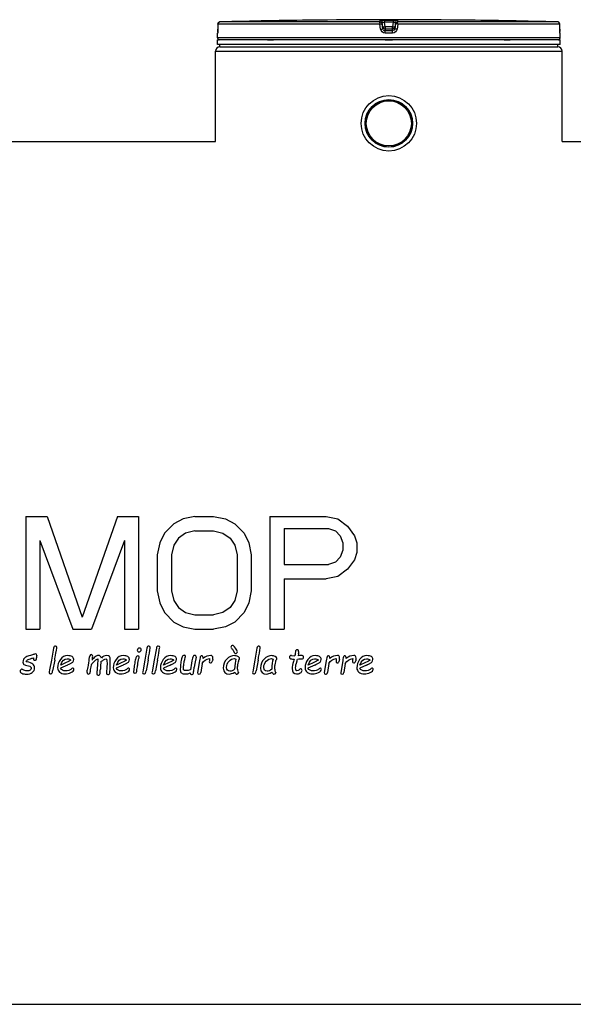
# Model space of a CAD drawing. Header units: millimetres. Extents: x 0 to 297, y 0 to 210.
# Tile 314 of 446: x 147 to 158, y 146 to 165. Entities that reach past the tile are written whole.
import ezdxf

# ---------------------------------------------------------------- set-up
doc = ezdxf.new("R2010")
doc.units = ezdxf.units.MM
doc.header["$LTSCALE"] = 16.335
doc.layers.get('0').update_dxf_attribs({"linetype": 'CONTINUOUS'})
for name, color, linetype in [('01_GLOBAL', 7, 'CONTINUOUS'), ('08_SURFACES', 7, 'CONTINUOUS'), ('AXES_REF', 7, 'CONTINUOUS')]:
    doc.layers.add(name, color=color, linetype=linetype)

msp = doc.modelspace()

# ---------------------------------------------------------------- linework, layer by layer
at = {"color": 7, "linetype": 'Continuous'}
for p, q in [((151.133, 165.365), (151.133, 165.264)), ((153.151, 165.446), (153.062, 165.445)), ((153.152, 165.446), (153.151, 165.446)), ((156.036, 165.445), (155.946, 165.446)), ((155.946, 165.446), (155.946, 165.446)), ((157.965, 165.254), (157.964, 165.365)), ((151.129, 165.094), (151.129, 165.185)), ((151.132, 165.215), (151.131, 165.21)), ((151.131, 165.21), (151.131, 165.206)), ((151.131, 165.206), (151.131, 165.202)), ((151.133, 165.248), (151.132, 165.24)), ((151.132, 165.24), (151.132, 165.233)), ((151.132, 165.233), (151.132, 165.227)), ((151.132, 165.227), (151.132, 165.221)), ((151.132, 165.221), (151.132, 165.215)), ((151.133, 165.264), (151.133, 165.255)), ((151.133, 165.255), (151.133, 165.248)), ((157.965, 165.245), (157.965, 165.256)), ((157.965, 165.237), (157.965, 165.247)), ((157.965, 165.229), (157.965, 165.238)), ((157.966, 165.222), (157.965, 165.231)), ((157.966, 165.216), (157.966, 165.223)), ((157.966, 165.212), (157.966, 165.218)), ((157.966, 165.207), (157.966, 165.213)), ((157.966, 165.203), (157.966, 165.208)), ((157.967, 165.198), (157.966, 165.206)), ((157.967, 165.199), (157.967, 165.202)), ((157.967, 165.196), (157.967, 165.199)), ((157.969, 165.094), (157.969, 165.185)), ((151.129, 164.959), (151.129, 165.049)), ((157.969, 165.049), (151.129, 165.049)), ((157.969, 164.959), (151.129, 164.959)), ((151.147, 165.049), (151.147, 165.05)), ((151.174, 164.914), (151.174, 164.959)), ((157.924, 164.914), (157.924, 164.959)), ((157.951, 165.049), (157.951, 165.05)), ((157.969, 164.959), (157.969, 165.049)), ((151.174, 164.914), (157.924, 164.914)), ((146.044, 163.024), (151.084, 163.024)), ((158.014, 163.024), (161.731, 163.024)), ((129.646, 145.798), (168.796, 145.798))]:
    msp.add_line(p, q, dxfattribs=at)
at = {"color": 9, "linetype": 'Continuous'}
for p, q in [((151.133, 165.365), (151.133, 165.365)), ((154.372, 165.365), (151.133, 165.365)), ((151.133, 165.365), (151.133, 165.264)), ((154.374, 165.41), (151.177, 165.41)), ((154.385, 165.264), (154.372, 165.365)), ((154.374, 165.41), (154.374, 165.445)), ((154.419, 165.37), (154.419, 165.406)), ((154.431, 165.304), (154.419, 165.406)), ((154.431, 165.269), (154.419, 165.37)), ((154.465, 165.446), (154.465, 165.401)), ((154.465, 165.446), (154.549, 165.446)), ((154.476, 165.311), (154.465, 165.401)), ((154.633, 165.401), (154.465, 165.401)), ((154.476, 165.311), (154.476, 165.23)), ((154.622, 165.311), (154.476, 165.311)), ((154.549, 165.446), (154.633, 165.446)), ((154.633, 165.401), (154.622, 165.311)), ((154.622, 165.23), (154.622, 165.311)), ((154.633, 165.446), (154.633, 165.401)), ((154.679, 165.406), (154.666, 165.304)), ((154.679, 165.37), (154.666, 165.269)), ((154.679, 165.406), (154.679, 165.37)), ((154.726, 165.365), (154.713, 165.264)), ((154.724, 165.445), (154.724, 165.41)), ((157.92, 165.41), (154.724, 165.41)), ((157.964, 165.365), (154.726, 165.365)), ((157.964, 165.365), (157.964, 165.365)), ((157.965, 165.264), (157.964, 165.365)), ((151.13, 165.185), (151.129, 165.185)), ((151.133, 165.264), (151.133, 165.264)), ((154.431, 165.304), (154.431, 165.269)), ((154.431, 165.304), (154.432, 165.302)), ((154.549, 165.185), (154.475, 165.185)), ((154.622, 165.265), (154.476, 165.265)), ((154.476, 165.265), (154.476, 165.265)), ((154.549, 165.23), (154.476, 165.23)), ((154.622, 165.23), (154.549, 165.23)), ((154.623, 165.185), (154.549, 165.185)), ((154.622, 165.265), (154.622, 165.265)), ((154.666, 165.304), (154.666, 165.302)), ((154.666, 165.269), (154.666, 165.304)), ((157.965, 165.264), (157.965, 165.264)), ((157.969, 165.185), (157.968, 165.185)), ((157.969, 165.094), (151.129, 165.094)), ((151.147, 165.05), (151.161, 165.05)), ((152.122, 165.05), (152.245, 165.05)), ((154.477, 165.05), (154.621, 165.05)), ((156.853, 165.05), (156.975, 165.05)), ((157.936, 165.05), (157.951, 165.05))]:
    msp.add_line(p, q, dxfattribs=at)
at = {"color": 7, "linetype": 'Continuous'}
for points in [[(151.131, 165.202), (151.131, 165.199), (151.131, 165.197), (151.131, 165.196), (151.131, 165.195), (151.131, 165.194), (151.13, 165.193), (151.13, 165.193), (151.13, 165.193)], [(157.967, 165.193), (157.967, 165.193), (157.967, 165.192), (157.967, 165.192), (157.967, 165.192), (157.967, 165.193), (157.967, 165.193), (157.967, 165.194), (157.967, 165.194), (157.967, 165.195), (157.967, 165.196)]]:
    msp.add_lwpolyline(points, dxfattribs=at)
for radius in [0.553, 0.475]:
    msp.add_circle((154.549, 163.384), radius, dxfattribs=at)
for centre, radius, start, end in [((151.178, 165.365), 0.045, 91.4864, 179.6289), ((154.549, 35.469), 129.984, 90.65549, 91.48637), ((154.549, 35.471), 129.982, 89.3842, 90.6158), ((154.549, 35.471), 129.982, 88.51363, 89.34452), ((157.919, 165.365), 0.045, 0.4714, 88.5097), ((151.174, 165.185), 0.045, 162.8745, 180), ((157.924, 165.185), 0.045, 0, 17.1257), ((151.174, 165.094), 0.045, 180, 235.7356), ((151.159, 165.05), 0.0117, 148.6217, 180), ((157.924, 165.094), 0.045, 304.2644, 360), ((157.939, 165.05), 0.0117, 0, 31.3783)]:
    msp.add_arc(centre, radius, start, end, dxfattribs=at)
at = {"color": 9, "linetype": 'Continuous'}
for centre, radius, start, end in [((151.179, 165.363), 0.0469, 112.0165, 113.769), ((151.179, 165.363), 0.0467, 106.6749, 112.0212), ((151.179, 165.364), 0.0459, 102.7775, 106.6743), ((151.179, 165.365), 0.0448, 99.3134, 102.7775), ((151.178, 165.367), 0.0428, 91.5404, 99.3514), ((154.934, 161.648), 3.691, 97.1207, 97.4697), ((154.164, 161.648), 3.691, 82.5303, 82.8793), ((157.919, 165.367), 0.0428, 80.773, 88.4616), ((157.919, 165.365), 0.0445, 79.0843, 80.8147), ((157.919, 165.364), 0.0456, 73.5209, 79.0707), ((157.919, 165.363), 0.0464, 71.9797, 73.5335), ((157.918, 165.363), 0.0468, 65.3471, 71.9745), ((157.919, 165.363), 0.0465, 58.802, 65.3574), ((149.596, 165.271), 1.536, 357.851, 359.7284), ((159.525, 165.271), 1.56, 180.2831, 182.0542)]:
    msp.add_arc(centre, radius, start, end, dxfattribs=at)
for points in [[(151.133, 165.365), (151.133, 165.381), (151.145, 165.399), (151.16, 165.406)], [(157.964, 165.365), (157.964, 165.379), (157.955, 165.395), (157.943, 165.403)], [(154.475, 165.185), (154.435, 165.185), (154.39, 165.224), (154.385, 165.264)], [(154.713, 165.264), (154.708, 165.224), (154.663, 165.185), (154.623, 165.185)]]:
    msp.add_open_spline(points, degree=3, dxfattribs=at)
for points, knots in [([(154.372, 165.365), (154.372, 165.375), (154.375, 165.387), (154.37, 165.408), (154.374, 165.41)], [0, 0, 0, 0, 0.696676, 1, 1, 1, 1]), ([(154.372, 165.365), (154.383, 165.367), (154.393, 165.373), (154.419, 165.366), (154.419, 165.37)], [0, 0, 0, 0, 0.702669, 1, 1, 1, 1]), ([(154.374, 165.445), (154.374, 165.447), (154.388, 165.443), (154.411, 165.45), (154.443, 165.446), (154.465, 165.446)], [0, 0, 0, 0, 0.077113, 0.294292, 1, 1, 1, 1]), ([(154.374, 165.445), (154.385, 165.445), (154.406, 165.442), (154.416, 165.417), (154.412, 165.409)], [0, 0, 0, 0, 0.534873, 1, 1, 1, 1]), ([(154.374, 165.41), (154.385, 165.41), (154.406, 165.407), (154.416, 165.382), (154.412, 165.374)], [0, 0, 0, 0, 0.53493, 1, 1, 1, 1]), ([(154.419, 165.406), (154.419, 165.41), (154.444, 165.398), (154.454, 165.402), (154.465, 165.401)], [0, 0, 0, 0, 0.298562, 1, 1, 1, 1]), ([(154.454, 165.308), (154.448, 165.307), (154.443, 165.304), (154.431, 165.306), (154.431, 165.304)], [0, 0, 0, 0, 0.731988, 1, 1, 1, 1]), ([(154.633, 165.446), (154.654, 165.446), (154.686, 165.45), (154.709, 165.443), (154.724, 165.447), (154.724, 165.445)], [0, 0, 0, 0, 0.706963, 0.92344, 1, 1, 1, 1]), ([(154.633, 165.401), (154.638, 165.401), (154.648, 165.402), (154.656, 165.403), (154.672, 165.405), (154.663, 165.404), (154.661, 165.404)], [0, 0, 0, 0, 0.343864, 0.675083, 0.837575, 1, 1, 1, 1]), ([(154.666, 165.304), (154.666, 165.306), (154.654, 165.304), (154.649, 165.307), (154.644, 165.308)], [0, 0, 0, 0, 0.268012, 1, 1, 1, 1]), ([(154.679, 165.37), (154.68, 165.381), (154.686, 165.402), (154.711, 165.408), (154.719, 165.403)], [0, 0, 0, 0, 0.534792, 1, 1, 1, 1]), ([(154.726, 165.365), (154.715, 165.367), (154.705, 165.373), (154.679, 165.366), (154.679, 165.37)], [0, 0, 0, 0, 0.702669, 1, 1, 1, 1]), ([(154.724, 165.445), (154.713, 165.445), (154.691, 165.442), (154.682, 165.417), (154.686, 165.409)], [0, 0, 0, 0, 0.534874, 1, 1, 1, 1]), ([(154.726, 165.365), (154.726, 165.375), (154.722, 165.387), (154.728, 165.408), (154.724, 165.41)], [0, 0, 0, 0, 0.696676, 1, 1, 1, 1]), ([(151.132, 165.213), (151.131, 165.206), (151.128, 165.2), (151.132, 165.185), (151.13, 165.185)], [0, 0, 0, 0, 0.738699, 1, 1, 1, 1]), ([(151.13, 165.185), (151.13, 165.186), (151.13, 165.189), (151.13, 165.192), (151.13, 165.193)], [0, 0, 0, 0, 0.497733, 1, 1, 1, 1]), ([(154.385, 165.264), (154.396, 165.265), (154.409, 165.262), (154.429, 165.273), (154.431, 165.269)], [0, 0, 0, 0, 0.703022, 1, 1, 1, 1]), ([(154.476, 165.23), (154.467, 165.23), (154.446, 165.228), (154.442, 165.252), (154.447, 165.259)], [0, 0, 0, 0, 0.532206, 1, 1, 1, 1]), ([(154.475, 165.185), (154.475, 165.195), (154.478, 165.209), (154.473, 165.226), (154.476, 165.23)], [0, 0, 0, 0, 0.697837, 1, 1, 1, 1]), ([(154.623, 165.185), (154.623, 165.195), (154.62, 165.209), (154.624, 165.226), (154.622, 165.23)], [0, 0, 0, 0, 0.697838, 1, 1, 1, 1]), ([(154.666, 165.269), (154.665, 165.261), (154.665, 165.239), (154.641, 165.24), (154.635, 165.245)], [0, 0, 0, 0, 0.529841, 1, 1, 1, 1]), ([(154.713, 165.264), (154.702, 165.265), (154.689, 165.262), (154.669, 165.273), (154.666, 165.269)], [0, 0, 0, 0, 0.703022, 1, 1, 1, 1]), ([(157.968, 165.185), (157.965, 165.185), (157.97, 165.201), (157.966, 165.208), (157.966, 165.215)], [0, 0, 0, 0, 0.262414, 1, 1, 1, 1]), ([(157.968, 165.185), (157.968, 165.186), (157.968, 165.189), (157.967, 165.192), (157.967, 165.193)], [0, 0, 0, 0, 0.497732, 1, 1, 1, 1])]:
    msp.add_open_spline(points, degree=3, knots=knots, dxfattribs=at)
at = {"color": 7, "linetype": 'Continuous'}
for points in [[(154.432, 165.302), (154.435, 165.285), (154.457, 165.263), (154.471, 165.272)], [(154.666, 165.302), (154.663, 165.285), (154.64, 165.263), (154.626, 165.272)]]:
    msp.add_open_spline(points, degree=3, dxfattribs=at)
at = {"layer": '01_GLOBAL', "color": 7, "linetype": 'Continuous'}
for p, q in [((151.084, 163.024), (151.084, 164.824)), ((151.174, 164.914), (157.924, 164.914)), ((158.014, 163.024), (158.014, 164.824))]:
    msp.add_line(p, q, dxfattribs=at)
at = {"layer": '01_GLOBAL', "color": 9, "linetype": 'Continuous'}
msp.add_line((151.084, 164.824), (158.014, 164.824), dxfattribs=at)
at = {"layer": '01_GLOBAL', "color": 7, "linetype": 'Continuous'}
for centre, start, end in [((151.174, 164.824), 90, 180), ((157.924, 164.824), 0, 90)]:
    msp.add_arc(centre, 0.09, start, end, dxfattribs=at)
at = {"layer": '08_SURFACES', "color": 7, "linetype": 'Continuous'}
for p, q in [((147.299, 155.536), (147.299, 153.286)), ((147.299, 155.536), (147.721, 155.536)), ((147.721, 155.536), (148.424, 153.525)), ((149.127, 155.536), (148.424, 153.525)), ((149.127, 155.536), (149.549, 155.536)), ((149.549, 155.536), (149.549, 153.286)), ((150.44, 155.488), (150.252, 155.392)), ((150.674, 155.536), (150.44, 155.488)), ((150.674, 155.536), (151.049, 155.536)), ((151.049, 155.536), (151.283, 155.488)), ((151.283, 155.488), (151.471, 155.392)), ((152.174, 155.536), (153.299, 155.536)), ((152.174, 155.536), (152.174, 153.286)), ((153.299, 155.536), (153.533, 155.488)), ((153.533, 155.488), (153.721, 155.344)), ((150.252, 155.392), (150.065, 155.2)), ((151.471, 155.392), (151.658, 155.2)), ((152.455, 155.296), (153.346, 155.296)), ((152.455, 155.296), (152.455, 154.578)), ((153.346, 155.296), (153.486, 155.248)), ((153.721, 155.344), (153.861, 155.153)), ((150.065, 155.2), (149.971, 155.009)), ((150.346, 155.105), (150.252, 154.961)), ((150.486, 155.2), (150.346, 155.105)), ((150.674, 155.248), (150.486, 155.2)), ((150.674, 155.248), (151.049, 155.248)), ((151.049, 155.248), (151.236, 155.2)), ((151.236, 155.2), (151.377, 155.105)), ((151.377, 155.105), (151.471, 154.961)), ((151.658, 155.2), (151.752, 155.009)), ((153.486, 155.248), (153.58, 155.153)), ((153.58, 155.153), (153.627, 155.009)), ((153.861, 155.153), (153.908, 155.009)), ((147.58, 155.057), (148.236, 153.286)), ((147.58, 155.057), (147.58, 153.286)), ((149.268, 155.057), (148.611, 153.286)), ((149.268, 155.057), (149.268, 153.286)), ((149.971, 155.009), (149.924, 154.77)), ((150.252, 154.961), (150.205, 154.77)), ((151.471, 154.961), (151.518, 154.77)), ((151.752, 155.009), (151.799, 154.77)), ((153.627, 155.009), (153.627, 154.865)), ((153.908, 155.009), (153.908, 154.818)), ((149.924, 154.77), (149.924, 154.052)), ((150.205, 154.77), (150.205, 154.052)), ((151.518, 154.77), (151.518, 154.052)), ((151.799, 154.77), (151.799, 154.052)), ((153.58, 154.722), (153.486, 154.626)), ((153.627, 154.865), (153.58, 154.722)), ((153.908, 154.818), (153.861, 154.674)), ((152.455, 154.578), (153.346, 154.578)), ((153.486, 154.626), (153.346, 154.578)), ((153.861, 154.674), (153.721, 154.482)), ((153.533, 154.339), (153.299, 154.291)), ((153.721, 154.482), (153.533, 154.339)), ((152.455, 154.291), (153.299, 154.291)), ((152.455, 154.291), (152.455, 153.286)), ((149.924, 154.052), (149.971, 153.812)), ((150.205, 154.052), (150.252, 153.86)), ((151.518, 154.052), (151.471, 153.86)), ((151.799, 154.052), (151.752, 153.812)), ((149.971, 153.812), (150.065, 153.621)), ((150.252, 153.86), (150.346, 153.716)), ((150.346, 153.716), (150.486, 153.621)), ((151.377, 153.716), (151.236, 153.621)), ((151.471, 153.86), (151.377, 153.716)), ((151.752, 153.812), (151.658, 153.621)), ((150.065, 153.621), (150.252, 153.429)), ((150.486, 153.621), (150.674, 153.573)), ((150.674, 153.573), (151.049, 153.573)), ((151.236, 153.621), (151.049, 153.573)), ((151.658, 153.621), (151.471, 153.429)), ((150.252, 153.429), (150.44, 153.333)), ((150.44, 153.333), (150.674, 153.286)), ((151.283, 153.333), (151.049, 153.286)), ((151.471, 153.429), (151.283, 153.333)), ((147.299, 153.286), (147.58, 153.286)), ((148.236, 153.286), (148.611, 153.286)), ((149.268, 153.286), (149.549, 153.286)), ((150.674, 153.286), (151.049, 153.286)), ((152.174, 153.286), (152.455, 153.286)), ((147.514, 152.764), (147.513, 152.739)), ((147.513, 152.739), (147.513, 152.716)), ((147.849, 152.91), (147.808, 152.671)), ((149.717, 152.91), (149.676, 152.671)), ((149.905, 152.91), (149.864, 152.671)), ((150.7, 152.73), (150.674, 152.604)), ((151.439, 152.864), (151.465, 152.815)), ((151.915, 152.91), (151.873, 152.671)), ((152.603, 152.762), (152.672, 152.756)), ((152.683, 152.843), (152.678, 152.802)), ((152.745, 152.797), (152.738, 152.756)), ((147.317, 152.562), (147.35, 152.555)), ((147.808, 152.671), (147.771, 152.478)), ((147.874, 152.671), (147.833, 152.452)), ((148.127, 152.57), (147.99, 152.509)), ((148.104, 152.62), (147.994, 152.57)), ((148.633, 152.616), (148.614, 152.595)), ((148.624, 152.704), (148.62, 152.668)), ((148.626, 152.712), (148.624, 152.704)), ((148.68, 152.66), (148.633, 152.616)), ((148.791, 152.577), (148.786, 152.488)), ((148.92, 152.617), (148.915, 152.513)), ((149.24, 152.57), (149.103, 152.509)), ((149.217, 152.62), (149.107, 152.57)), ((149.459, 152.535), (149.446, 152.433)), ((149.676, 152.671), (149.639, 152.478)), ((149.742, 152.671), (149.701, 152.452)), ((149.864, 152.671), (149.827, 152.478)), ((149.93, 152.671), (149.889, 152.452)), ((150.183, 152.57), (150.046, 152.509)), ((150.16, 152.62), (150.05, 152.57)), ((150.608, 152.607), (150.589, 152.474)), ((150.674, 152.604), (150.662, 152.531)), ((150.766, 152.654), (150.729, 152.42)), ((150.819, 152.603), (150.791, 152.42)), ((150.964, 152.655), (150.963, 152.637)), ((150.969, 152.698), (150.965, 152.67)), ((151.03, 152.679), (151.027, 152.655)), ((151.873, 152.671), (151.837, 152.478)), ((151.939, 152.671), (151.898, 152.452)), ((152.776, 152.695), (152.809, 152.693)), ((153.071, 152.57), (152.934, 152.509)), ((153.048, 152.62), (152.938, 152.57)), ((153.297, 152.654), (153.26, 152.42)), ((153.351, 152.603), (153.323, 152.42)), ((153.496, 152.655), (153.494, 152.637)), ((153.5, 152.698), (153.497, 152.67)), ((153.562, 152.679), (153.558, 152.655)), ((153.627, 152.654), (153.59, 152.42)), ((153.68, 152.603), (153.652, 152.42)), ((153.825, 152.655), (153.824, 152.637)), ((153.83, 152.698), (153.826, 152.67)), ((153.891, 152.679), (153.888, 152.655)), ((154.105, 152.57), (153.968, 152.509)), ((154.082, 152.62), (153.973, 152.57)), ((151.545, 152.422), (151.547, 152.417)), ((152.289, 152.422), (152.29, 152.417))]:
    msp.add_line(p, q, dxfattribs=at)
for centre, radius, start, end in [((149.416, 152.535), 0.626, 170.3866, 176.1227), ((149.949, 152.411), 1.039, 174.3651, 180.0764)]:
    msp.add_arc(centre, radius, start, end, dxfattribs=at)
for points in [[(147.863, 152.94), (147.856, 152.936), (147.852, 152.925), (147.849, 152.91)], [(147.887, 152.947), (147.878, 152.947), (147.87, 152.945), (147.863, 152.94)], [(147.916, 152.922), (147.916, 152.939), (147.906, 152.947), (147.887, 152.947)], [(149.731, 152.94), (149.724, 152.936), (149.72, 152.925), (149.717, 152.91)], [(149.755, 152.947), (149.746, 152.947), (149.738, 152.945), (149.731, 152.94)], [(149.784, 152.922), (149.784, 152.939), (149.775, 152.947), (149.755, 152.947)], [(149.919, 152.94), (149.912, 152.936), (149.908, 152.925), (149.905, 152.91)], [(149.943, 152.947), (149.934, 152.947), (149.926, 152.945), (149.919, 152.94)], [(149.972, 152.922), (149.972, 152.939), (149.962, 152.947), (149.943, 152.947)], [(151.406, 152.952), (151.399, 152.945), (151.395, 152.937), (151.395, 152.927)], [(151.395, 152.927), (151.395, 152.919), (151.398, 152.913), (151.404, 152.907)], [(151.43, 152.962), (151.422, 152.962), (151.414, 152.959), (151.406, 152.952)], [(151.486, 152.91), (151.462, 152.945), (151.443, 152.962), (151.43, 152.962)], [(151.929, 152.94), (151.922, 152.936), (151.917, 152.925), (151.915, 152.91)], [(151.953, 152.947), (151.944, 152.947), (151.936, 152.945), (151.929, 152.94)], [(151.981, 152.922), (151.981, 152.939), (151.972, 152.947), (151.953, 152.947)], [(147.299, 152.73), (147.279, 152.718), (147.265, 152.704), (147.254, 152.685)], [(147.389, 152.763), (147.348, 152.752), (147.318, 152.741), (147.299, 152.73)], [(147.456, 152.784), (147.443, 152.779), (147.421, 152.772), (147.389, 152.763)], [(147.486, 152.791), (147.475, 152.791), (147.464, 152.788), (147.456, 152.784)], [(147.514, 152.764), (147.514, 152.782), (147.505, 152.791), (147.486, 152.791)], [(147.874, 152.671), (147.876, 152.689), (147.879, 152.708), (147.883, 152.728)], [(147.883, 152.728), (147.905, 152.848), (147.916, 152.913), (147.916, 152.922)], [(148.132, 152.758), (148.073, 152.758), (148.024, 152.731), (147.987, 152.679)], [(148.222, 152.738), (148.201, 152.751), (148.171, 152.758), (148.132, 152.758)], [(148.253, 152.682), (148.253, 152.706), (148.243, 152.724), (148.222, 152.738)], [(148.574, 152.756), (148.565, 152.741), (148.558, 152.705), (148.553, 152.65)], [(148.604, 152.78), (148.592, 152.78), (148.582, 152.772), (148.574, 152.756)], [(148.625, 152.77), (148.619, 152.776), (148.613, 152.78), (148.604, 152.78)], [(148.681, 152.733), (148.655, 152.713), (148.634, 152.692), (148.62, 152.668)], [(148.634, 152.748), (148.634, 152.756), (148.631, 152.763), (148.625, 152.77)], [(148.626, 152.712), (148.632, 152.732), (148.634, 152.743), (148.634, 152.748)], [(148.743, 152.762), (148.727, 152.762), (148.707, 152.752), (148.681, 152.733)], [(148.807, 152.71), (148.799, 152.744), (148.778, 152.762), (148.743, 152.762)], [(148.916, 152.759), (148.873, 152.759), (148.836, 152.742), (148.807, 152.71)], [(148.984, 152.681), (148.984, 152.732), (148.962, 152.759), (148.916, 152.759)], [(149.245, 152.758), (149.185, 152.758), (149.137, 152.731), (149.1, 152.679)], [(149.335, 152.738), (149.314, 152.751), (149.284, 152.758), (149.245, 152.758)], [(149.366, 152.682), (149.366, 152.706), (149.356, 152.724), (149.335, 152.738)], [(149.533, 152.751), (149.511, 152.751), (149.498, 152.739), (149.494, 152.717)], [(149.537, 152.895), (149.527, 152.886), (149.523, 152.876), (149.523, 152.864)], [(149.523, 152.864), (149.523, 152.855), (149.526, 152.847), (149.532, 152.841)], [(149.532, 152.841), (149.538, 152.835), (149.546, 152.832), (149.556, 152.832)], [(149.561, 152.725), (149.561, 152.742), (149.552, 152.751), (149.533, 152.751)], [(149.568, 152.909), (149.556, 152.909), (149.546, 152.904), (149.537, 152.895)], [(149.556, 152.832), (149.568, 152.832), (149.579, 152.836), (149.588, 152.845)], [(149.593, 152.899), (149.587, 152.906), (149.578, 152.909), (149.568, 152.909)], [(149.588, 152.845), (149.597, 152.855), (149.602, 152.865), (149.602, 152.877)], [(149.602, 152.877), (149.602, 152.886), (149.599, 152.893), (149.593, 152.899)], [(149.742, 152.671), (149.744, 152.689), (149.747, 152.708), (149.751, 152.728)], [(149.751, 152.728), (149.773, 152.848), (149.784, 152.913), (149.784, 152.922)], [(149.93, 152.671), (149.932, 152.689), (149.935, 152.708), (149.939, 152.728)], [(149.939, 152.728), (149.961, 152.848), (149.972, 152.913), (149.972, 152.922)], [(150.188, 152.758), (150.129, 152.758), (150.08, 152.731), (150.043, 152.679)], [(150.278, 152.738), (150.257, 152.751), (150.227, 152.758), (150.188, 152.758)], [(150.309, 152.682), (150.309, 152.706), (150.299, 152.724), (150.278, 152.738)], [(150.433, 152.756), (150.426, 152.75), (150.417, 152.728), (150.408, 152.692)], [(150.458, 152.765), (150.448, 152.765), (150.439, 152.762), (150.433, 152.756)], [(150.479, 152.758), (150.474, 152.763), (150.466, 152.765), (150.458, 152.765)], [(150.473, 152.683), (150.482, 152.713), (150.487, 152.732), (150.487, 152.739)], [(150.487, 152.739), (150.487, 152.746), (150.484, 152.753), (150.479, 152.758)], [(150.644, 152.752), (150.637, 152.745), (150.629, 152.722), (150.622, 152.683)], [(150.672, 152.763), (150.661, 152.763), (150.651, 152.76), (150.644, 152.752)], [(150.694, 152.754), (150.689, 152.76), (150.682, 152.763), (150.672, 152.763)], [(150.7, 152.73), (150.701, 152.74), (150.7, 152.747), (150.694, 152.754)], [(150.787, 152.744), (150.781, 152.737), (150.774, 152.707), (150.766, 152.654)], [(150.812, 152.754), (150.801, 152.754), (150.793, 152.751), (150.787, 152.744)], [(150.839, 152.717), (150.839, 152.741), (150.83, 152.754), (150.812, 152.754)], [(150.99, 152.761), (150.937, 152.761), (150.886, 152.74), (150.838, 152.699)], [(151.033, 152.709), (151.033, 152.743), (151.019, 152.761), (150.99, 152.761)], [(151.466, 152.758), (151.41, 152.758), (151.359, 152.734), (151.313, 152.689)], [(151.404, 152.907), (151.419, 152.894), (151.43, 152.88), (151.439, 152.864)], [(151.465, 152.815), (151.469, 152.805), (151.477, 152.801), (151.487, 152.801)], [(151.533, 152.741), (151.51, 152.752), (151.488, 152.758), (151.466, 152.758)], [(151.523, 152.834), (151.523, 152.85), (151.511, 152.875), (151.486, 152.91)], [(151.487, 152.801), (151.496, 152.801), (151.504, 152.804), (151.512, 152.811)], [(151.512, 152.811), (151.519, 152.818), (151.523, 152.826), (151.523, 152.834)], [(151.568, 152.702), (151.568, 152.717), (151.556, 152.73), (151.533, 152.741)], [(151.939, 152.671), (151.942, 152.689), (151.945, 152.708), (151.948, 152.728)], [(151.948, 152.728), (151.97, 152.848), (151.981, 152.913), (151.981, 152.922)], [(152.21, 152.758), (152.154, 152.758), (152.103, 152.734), (152.056, 152.689)], [(152.277, 152.741), (152.254, 152.752), (152.231, 152.758), (152.21, 152.758)], [(152.311, 152.702), (152.311, 152.717), (152.3, 152.73), (152.277, 152.741)], [(152.576, 152.752), (152.569, 152.745), (152.565, 152.737), (152.565, 152.727)], [(152.565, 152.727), (152.565, 152.715), (152.569, 152.706), (152.576, 152.701)], [(152.603, 152.762), (152.591, 152.762), (152.582, 152.759), (152.576, 152.752)], [(152.675, 152.776), (152.675, 152.769), (152.674, 152.762), (152.672, 152.756)], [(152.678, 152.802), (152.676, 152.792), (152.676, 152.784), (152.675, 152.776)], [(152.696, 152.866), (152.689, 152.86), (152.685, 152.852), (152.683, 152.843)], [(152.721, 152.876), (152.711, 152.876), (152.703, 152.872), (152.696, 152.866)], [(152.749, 152.83), (152.749, 152.861), (152.74, 152.876), (152.721, 152.876)], [(152.786, 152.762), (152.784, 152.762), (152.768, 152.76), (152.738, 152.756)], [(152.745, 152.797), (152.748, 152.81), (152.749, 152.822), (152.749, 152.83)], [(152.834, 152.755), (152.825, 152.76), (152.809, 152.762), (152.786, 152.762)], [(152.847, 152.73), (152.847, 152.742), (152.843, 152.75), (152.834, 152.755)], [(152.836, 152.703), (152.843, 152.71), (152.847, 152.719), (152.847, 152.73)], [(153.076, 152.758), (153.017, 152.758), (152.968, 152.731), (152.931, 152.679)], [(153.166, 152.738), (153.145, 152.751), (153.115, 152.758), (153.076, 152.758)], [(153.197, 152.682), (153.197, 152.706), (153.187, 152.724), (153.166, 152.738)], [(153.319, 152.744), (153.313, 152.737), (153.306, 152.707), (153.297, 152.654)], [(153.344, 152.754), (153.333, 152.754), (153.324, 152.751), (153.319, 152.744)], [(153.371, 152.717), (153.371, 152.741), (153.362, 152.754), (153.344, 152.754)], [(153.522, 152.761), (153.468, 152.761), (153.418, 152.74), (153.369, 152.699)], [(153.565, 152.709), (153.565, 152.743), (153.55, 152.761), (153.522, 152.761)], [(153.648, 152.744), (153.642, 152.737), (153.635, 152.707), (153.627, 152.654)], [(153.673, 152.754), (153.662, 152.754), (153.654, 152.751), (153.648, 152.744)], [(153.7, 152.717), (153.7, 152.741), (153.691, 152.754), (153.673, 152.754)], [(153.851, 152.761), (153.798, 152.761), (153.747, 152.74), (153.699, 152.699)], [(153.894, 152.709), (153.894, 152.743), (153.879, 152.761), (153.851, 152.761)], [(154.11, 152.758), (154.051, 152.758), (154.003, 152.731), (153.965, 152.679)], [(154.2, 152.738), (154.179, 152.751), (154.149, 152.758), (154.11, 152.758)], [(154.231, 152.682), (154.231, 152.706), (154.221, 152.724), (154.2, 152.738)], [(147.254, 152.685), (147.244, 152.666), (147.239, 152.647), (147.239, 152.627)], [(147.239, 152.627), (147.239, 152.614), (147.243, 152.601), (147.252, 152.59)], [(147.252, 152.59), (147.26, 152.58), (147.282, 152.57), (147.317, 152.562)], [(147.305, 152.638), (147.307, 152.652), (147.316, 152.664), (147.332, 152.674)], [(147.323, 152.633), (147.316, 152.634), (147.31, 152.636), (147.305, 152.638)], [(147.437, 152.59), (147.413, 152.609), (147.375, 152.624), (147.323, 152.633)], [(147.332, 152.674), (147.347, 152.684), (147.375, 152.695), (147.415, 152.705)], [(147.35, 152.555), (147.387, 152.545), (147.405, 152.528), (147.405, 152.502)], [(147.415, 152.705), (147.428, 152.709), (147.439, 152.712), (147.448, 152.714)], [(147.472, 152.515), (147.472, 152.546), (147.46, 152.572), (147.437, 152.59)], [(147.448, 152.714), (147.448, 152.695), (147.449, 152.682), (147.452, 152.675)], [(147.452, 152.675), (147.456, 152.669), (147.463, 152.666), (147.475, 152.666)], [(147.475, 152.666), (147.484, 152.666), (147.492, 152.669), (147.501, 152.676)], [(147.501, 152.676), (147.51, 152.683), (147.514, 152.696), (147.513, 152.716)], [(147.987, 152.679), (147.95, 152.626), (147.931, 152.572), (147.931, 152.517)], [(147.994, 152.57), (148.025, 152.655), (148.068, 152.697), (148.123, 152.697)], [(148.199, 152.67), (148.181, 152.658), (148.15, 152.641), (148.104, 152.62)], [(148.123, 152.697), (148.157, 152.697), (148.182, 152.688), (148.199, 152.67)], [(148.127, 152.57), (148.153, 152.581), (148.173, 152.59), (148.189, 152.598)], [(148.189, 152.598), (148.205, 152.606), (148.219, 152.617), (148.233, 152.631)], [(148.233, 152.631), (148.246, 152.645), (148.253, 152.662), (148.253, 152.682)], [(148.535, 152.537), (148.523, 152.489), (148.518, 152.456), (148.518, 152.438)], [(148.549, 152.603), (148.548, 152.594), (148.543, 152.572), (148.535, 152.537)], [(148.553, 152.65), (148.552, 152.627), (148.55, 152.611), (148.549, 152.603)], [(148.586, 152.45), (148.586, 152.467), (148.591, 152.496), (148.601, 152.536)], [(148.601, 152.536), (148.608, 152.566), (148.613, 152.585), (148.614, 152.595)], [(148.68, 152.66), (148.699, 152.677), (148.716, 152.688), (148.733, 152.695)], [(148.735, 152.64), (148.731, 152.613), (148.727, 152.573), (148.724, 152.52)], [(148.733, 152.695), (148.736, 152.687), (148.737, 152.679), (148.737, 152.668)], [(148.737, 152.668), (148.737, 152.66), (148.736, 152.65), (148.735, 152.64)], [(148.798, 152.64), (148.809, 152.649), (148.826, 152.66), (148.849, 152.673)], [(148.849, 152.673), (148.873, 152.686), (148.888, 152.693), (148.895, 152.693)], [(148.895, 152.693), (148.904, 152.693), (148.91, 152.683), (148.914, 152.665)], [(148.914, 152.665), (148.918, 152.647), (148.92, 152.631), (148.92, 152.617)], [(148.981, 152.526), (148.983, 152.586), (148.984, 152.638), (148.984, 152.681)], [(149.1, 152.679), (149.063, 152.626), (149.044, 152.572), (149.044, 152.517)], [(149.107, 152.57), (149.138, 152.655), (149.18, 152.697), (149.235, 152.697)], [(149.311, 152.67), (149.294, 152.658), (149.263, 152.641), (149.217, 152.62)], [(149.235, 152.697), (149.27, 152.697), (149.295, 152.688), (149.311, 152.67)], [(149.24, 152.57), (149.265, 152.581), (149.286, 152.59), (149.302, 152.598)], [(149.302, 152.598), (149.317, 152.606), (149.332, 152.617), (149.345, 152.631)], [(149.345, 152.631), (149.359, 152.645), (149.366, 152.662), (149.366, 152.682)], [(149.478, 152.638), (149.469, 152.596), (149.463, 152.562), (149.459, 152.535)], [(149.494, 152.717), (149.492, 152.703), (149.487, 152.677), (149.478, 152.638)], [(149.512, 152.441), (149.516, 152.464), (149.52, 152.495), (149.525, 152.535)], [(149.525, 152.535), (149.527, 152.557), (149.534, 152.591), (149.544, 152.638)], [(149.544, 152.638), (149.555, 152.69), (149.561, 152.719), (149.561, 152.725)], [(150.043, 152.679), (150.006, 152.626), (149.987, 152.572), (149.987, 152.517)], [(150.05, 152.57), (150.081, 152.655), (150.124, 152.697), (150.179, 152.697)], [(150.254, 152.67), (150.237, 152.658), (150.206, 152.641), (150.16, 152.62)], [(150.179, 152.697), (150.213, 152.697), (150.238, 152.688), (150.254, 152.67)], [(150.183, 152.57), (150.209, 152.581), (150.229, 152.59), (150.245, 152.598)], [(150.245, 152.598), (150.261, 152.606), (150.275, 152.617), (150.289, 152.631)], [(150.289, 152.631), (150.302, 152.645), (150.309, 152.662), (150.309, 152.682)], [(150.388, 152.578), (150.385, 152.54), (150.383, 152.504), (150.383, 152.471)], [(150.408, 152.692), (150.398, 152.655), (150.391, 152.617), (150.388, 152.578)], [(150.448, 152.505), (150.448, 152.531), (150.451, 152.561), (150.455, 152.596)], [(150.455, 152.596), (150.46, 152.63), (150.466, 152.659), (150.473, 152.683)], [(150.622, 152.683), (150.614, 152.644), (150.61, 152.618), (150.608, 152.607)], [(150.649, 152.437), (150.65, 152.453), (150.655, 152.484), (150.662, 152.531)], [(150.819, 152.603), (150.852, 152.659), (150.902, 152.691), (150.969, 152.698)], [(150.838, 152.699), (150.839, 152.705), (150.839, 152.711), (150.839, 152.717)], [(150.963, 152.637), (150.963, 152.621), (150.97, 152.614), (150.986, 152.614)], [(150.965, 152.67), (150.965, 152.664), (150.964, 152.659), (150.964, 152.655)], [(150.986, 152.614), (150.998, 152.614), (151.008, 152.618), (151.015, 152.628)], [(151.015, 152.628), (151.021, 152.637), (151.026, 152.646), (151.027, 152.655)], [(151.03, 152.679), (151.032, 152.69), (151.033, 152.7), (151.033, 152.709)], [(151.313, 152.689), (151.266, 152.643), (151.242, 152.583), (151.242, 152.509)], [(151.309, 152.522), (151.309, 152.572), (151.325, 152.614), (151.357, 152.647)], [(151.357, 152.647), (151.389, 152.681), (151.424, 152.698), (151.462, 152.698)], [(151.462, 152.698), (151.47, 152.698), (151.481, 152.694), (151.495, 152.686)], [(151.495, 152.686), (151.479, 152.645), (151.47, 152.579), (151.466, 152.485)], [(151.528, 152.516), (151.528, 152.534), (151.532, 152.564), (151.54, 152.605)], [(151.54, 152.605), (151.548, 152.647), (151.554, 152.672), (151.559, 152.681)], [(151.559, 152.681), (151.565, 152.686), (151.568, 152.693), (151.568, 152.702)], [(152.056, 152.689), (152.009, 152.643), (151.986, 152.583), (151.986, 152.509)], [(152.052, 152.522), (152.052, 152.572), (152.068, 152.614), (152.101, 152.647)], [(152.101, 152.647), (152.133, 152.681), (152.168, 152.698), (152.205, 152.698)], [(152.205, 152.698), (152.213, 152.698), (152.224, 152.694), (152.238, 152.686)], [(152.238, 152.686), (152.223, 152.645), (152.213, 152.579), (152.21, 152.485)], [(152.271, 152.516), (152.271, 152.534), (152.275, 152.564), (152.283, 152.605)], [(152.283, 152.605), (152.291, 152.647), (152.298, 152.672), (152.302, 152.681)], [(152.302, 152.681), (152.308, 152.686), (152.311, 152.693), (152.311, 152.702)], [(152.576, 152.701), (152.583, 152.695), (152.611, 152.691), (152.659, 152.689)], [(152.646, 152.644), (152.628, 152.587), (152.619, 152.539), (152.619, 152.5)], [(152.659, 152.689), (152.655, 152.673), (152.65, 152.658), (152.646, 152.644)], [(152.687, 152.512), (152.687, 152.545), (152.696, 152.592), (152.715, 152.654)], [(152.715, 152.654), (152.719, 152.668), (152.722, 152.681), (152.725, 152.691)], [(152.725, 152.691), (152.742, 152.693), (152.759, 152.695), (152.776, 152.695)], [(152.809, 152.693), (152.819, 152.693), (152.828, 152.697), (152.836, 152.703)], [(152.931, 152.679), (152.894, 152.626), (152.875, 152.572), (152.875, 152.517)], [(152.938, 152.57), (152.969, 152.655), (153.012, 152.697), (153.067, 152.697)], [(153.142, 152.67), (153.125, 152.658), (153.094, 152.641), (153.048, 152.62)], [(153.067, 152.697), (153.101, 152.697), (153.126, 152.688), (153.142, 152.67)], [(153.071, 152.57), (153.097, 152.581), (153.117, 152.59), (153.133, 152.598)], [(153.133, 152.598), (153.149, 152.606), (153.163, 152.617), (153.177, 152.631)], [(153.177, 152.631), (153.19, 152.645), (153.197, 152.662), (153.197, 152.682)], [(153.351, 152.603), (153.384, 152.659), (153.433, 152.691), (153.5, 152.698)], [(153.369, 152.699), (153.37, 152.705), (153.371, 152.711), (153.371, 152.717)], [(153.494, 152.637), (153.494, 152.621), (153.502, 152.614), (153.518, 152.614)], [(153.497, 152.67), (153.496, 152.664), (153.496, 152.659), (153.496, 152.655)], [(153.518, 152.614), (153.53, 152.614), (153.539, 152.618), (153.546, 152.628)], [(153.546, 152.628), (153.553, 152.637), (153.557, 152.646), (153.558, 152.655)], [(153.562, 152.679), (153.564, 152.69), (153.565, 152.7), (153.565, 152.709)], [(153.68, 152.603), (153.713, 152.659), (153.763, 152.691), (153.83, 152.698)], [(153.699, 152.699), (153.699, 152.705), (153.7, 152.711), (153.7, 152.717)], [(153.824, 152.637), (153.824, 152.621), (153.831, 152.614), (153.847, 152.614)], [(153.826, 152.67), (153.826, 152.664), (153.825, 152.659), (153.825, 152.655)], [(153.847, 152.614), (153.859, 152.614), (153.869, 152.618), (153.875, 152.628)], [(153.875, 152.628), (153.882, 152.637), (153.887, 152.646), (153.888, 152.655)], [(153.891, 152.679), (153.893, 152.69), (153.894, 152.7), (153.894, 152.709)], [(153.965, 152.679), (153.928, 152.626), (153.91, 152.572), (153.91, 152.517)], [(153.973, 152.57), (154.003, 152.655), (154.046, 152.697), (154.101, 152.697)], [(154.177, 152.67), (154.16, 152.658), (154.128, 152.641), (154.082, 152.62)], [(154.101, 152.697), (154.135, 152.697), (154.16, 152.688), (154.177, 152.67)], [(154.105, 152.57), (154.131, 152.581), (154.151, 152.59), (154.167, 152.598)], [(154.167, 152.598), (154.183, 152.606), (154.197, 152.617), (154.211, 152.631)], [(154.211, 152.631), (154.224, 152.645), (154.231, 152.662), (154.231, 152.682)], [(147.195, 152.476), (147.186, 152.468), (147.182, 152.459), (147.182, 152.449)], [(147.182, 152.449), (147.182, 152.431), (147.195, 152.416), (147.22, 152.405)], [(147.222, 152.488), (147.213, 152.488), (147.203, 152.484), (147.195, 152.476)], [(147.22, 152.405), (147.246, 152.394), (147.275, 152.388), (147.307, 152.388)], [(147.246, 152.473), (147.237, 152.483), (147.229, 152.488), (147.222, 152.488)], [(147.277, 152.46), (147.261, 152.464), (147.251, 152.468), (147.246, 152.473)], [(147.318, 152.455), (147.307, 152.455), (147.294, 152.457), (147.277, 152.46)], [(147.307, 152.388), (147.357, 152.388), (147.397, 152.399), (147.427, 152.421)], [(147.405, 152.502), (147.405, 152.471), (147.376, 152.455), (147.318, 152.455)], [(147.427, 152.421), (147.457, 152.444), (147.472, 152.475), (147.472, 152.515)], [(147.771, 152.478), (147.764, 152.444), (147.761, 152.424), (147.761, 152.419)], [(147.761, 152.419), (147.761, 152.402), (147.77, 152.394), (147.789, 152.394)], [(147.789, 152.394), (147.797, 152.394), (147.804, 152.396), (147.81, 152.399)], [(147.81, 152.399), (147.816, 152.403), (147.82, 152.408), (147.823, 152.414)], [(147.823, 152.414), (147.825, 152.42), (147.829, 152.433), (147.833, 152.452)], [(147.931, 152.517), (147.931, 152.479), (147.945, 152.449), (147.972, 152.427)], [(147.972, 152.427), (147.998, 152.404), (148.036, 152.393), (148.083, 152.393)], [(148.093, 152.453), (148.044, 152.453), (148.009, 152.472), (147.99, 152.509)], [(148.083, 152.393), (148.121, 152.393), (148.16, 152.403), (148.198, 152.421)], [(148.155, 152.464), (148.131, 152.457), (148.11, 152.453), (148.093, 152.453)], [(148.204, 152.491), (148.195, 152.48), (148.179, 152.471), (148.155, 152.464)], [(148.198, 152.421), (148.237, 152.44), (148.257, 152.461), (148.257, 152.484)], [(148.231, 152.509), (148.222, 152.509), (148.213, 152.503), (148.204, 152.491)], [(148.25, 152.501), (148.245, 152.506), (148.239, 152.509), (148.231, 152.509)], [(148.257, 152.484), (148.257, 152.49), (148.254, 152.496), (148.25, 152.501)], [(148.518, 152.438), (148.518, 152.407), (148.527, 152.391), (148.546, 152.391)], [(148.546, 152.391), (148.556, 152.391), (148.564, 152.394), (148.571, 152.4)], [(148.571, 152.4), (148.578, 152.406), (148.583, 152.411), (148.584, 152.418)], [(148.584, 152.418), (148.585, 152.424), (148.586, 152.435), (148.586, 152.45)], [(148.716, 152.422), (148.714, 152.404), (148.713, 152.394), (148.713, 152.393)], [(148.713, 152.393), (148.713, 152.375), (148.722, 152.366), (148.741, 152.366)], [(148.724, 152.52), (148.721, 152.473), (148.719, 152.441), (148.716, 152.422)], [(148.741, 152.366), (148.75, 152.366), (148.758, 152.37), (148.766, 152.376)], [(148.766, 152.376), (148.773, 152.382), (148.778, 152.391), (148.78, 152.402)], [(148.78, 152.402), (148.782, 152.413), (148.784, 152.442), (148.786, 152.488)], [(148.91, 152.409), (148.91, 152.39), (148.919, 152.38), (148.937, 152.38)], [(148.937, 152.38), (148.946, 152.38), (148.954, 152.383), (148.961, 152.388)], [(148.961, 152.388), (148.968, 152.393), (148.972, 152.399), (148.975, 152.406)], [(148.975, 152.406), (148.976, 152.409), (148.978, 152.449), (148.981, 152.526)], [(149.044, 152.517), (149.044, 152.479), (149.058, 152.449), (149.085, 152.427)], [(149.085, 152.427), (149.111, 152.404), (149.148, 152.393), (149.196, 152.393)], [(149.206, 152.453), (149.156, 152.453), (149.122, 152.472), (149.103, 152.509)], [(149.196, 152.393), (149.234, 152.393), (149.273, 152.403), (149.311, 152.421)], [(149.268, 152.464), (149.244, 152.457), (149.223, 152.453), (149.206, 152.453)], [(149.317, 152.491), (149.308, 152.48), (149.292, 152.471), (149.268, 152.464)], [(149.311, 152.421), (149.35, 152.44), (149.37, 152.461), (149.37, 152.484)], [(149.344, 152.509), (149.335, 152.509), (149.326, 152.503), (149.317, 152.491)], [(149.362, 152.501), (149.358, 152.506), (149.351, 152.509), (149.344, 152.509)], [(149.37, 152.484), (149.37, 152.49), (149.367, 152.496), (149.362, 152.501)], [(149.446, 152.433), (149.446, 152.415), (149.455, 152.407), (149.474, 152.407)], [(149.474, 152.407), (149.495, 152.407), (149.507, 152.418), (149.512, 152.441)], [(149.639, 152.478), (149.633, 152.444), (149.629, 152.424), (149.629, 152.419)], [(149.629, 152.419), (149.629, 152.402), (149.639, 152.394), (149.657, 152.394)], [(149.657, 152.394), (149.665, 152.394), (149.672, 152.396), (149.678, 152.399)], [(149.678, 152.399), (149.684, 152.403), (149.688, 152.408), (149.691, 152.414)], [(149.691, 152.414), (149.694, 152.42), (149.697, 152.433), (149.701, 152.452)], [(149.827, 152.478), (149.82, 152.444), (149.817, 152.424), (149.817, 152.419)], [(149.817, 152.419), (149.817, 152.402), (149.826, 152.394), (149.845, 152.394)], [(149.845, 152.394), (149.853, 152.394), (149.86, 152.396), (149.866, 152.399)], [(149.866, 152.399), (149.872, 152.403), (149.876, 152.408), (149.879, 152.414)], [(149.879, 152.414), (149.881, 152.42), (149.885, 152.433), (149.889, 152.452)], [(149.987, 152.517), (149.987, 152.479), (150.001, 152.449), (150.028, 152.427)], [(150.028, 152.427), (150.054, 152.404), (150.091, 152.393), (150.139, 152.393)], [(150.149, 152.453), (150.1, 152.453), (150.065, 152.472), (150.046, 152.509)], [(150.139, 152.393), (150.177, 152.393), (150.216, 152.403), (150.254, 152.421)], [(150.211, 152.464), (150.187, 152.457), (150.166, 152.453), (150.149, 152.453)], [(150.26, 152.491), (150.251, 152.48), (150.235, 152.471), (150.211, 152.464)], [(150.254, 152.421), (150.293, 152.44), (150.313, 152.461), (150.313, 152.484)], [(150.287, 152.509), (150.278, 152.509), (150.269, 152.503), (150.26, 152.491)], [(150.306, 152.501), (150.301, 152.506), (150.295, 152.509), (150.287, 152.509)], [(150.313, 152.484), (150.313, 152.49), (150.31, 152.496), (150.306, 152.501)], [(150.383, 152.471), (150.383, 152.445), (150.391, 152.426), (150.408, 152.412)], [(150.408, 152.412), (150.425, 152.399), (150.449, 152.392), (150.48, 152.392)], [(150.45, 152.472), (150.449, 152.481), (150.448, 152.492), (150.448, 152.505)], [(150.491, 152.46), (150.477, 152.46), (150.463, 152.464), (150.45, 152.472)], [(150.48, 152.392), (150.517, 152.392), (150.55, 152.399), (150.58, 152.413)], [(150.589, 152.474), (150.553, 152.464), (150.521, 152.46), (150.491, 152.46)], [(150.58, 152.413), (150.582, 152.392), (150.591, 152.381), (150.608, 152.381)], [(150.608, 152.381), (150.616, 152.381), (150.624, 152.384), (150.631, 152.389)], [(150.631, 152.389), (150.638, 152.395), (150.642, 152.4), (150.644, 152.405)], [(150.644, 152.405), (150.646, 152.409), (150.648, 152.42), (150.649, 152.437)], [(150.729, 152.42), (150.725, 152.397), (150.733, 152.385), (150.753, 152.385)], [(150.753, 152.385), (150.775, 152.385), (150.788, 152.397), (150.791, 152.42)], [(151.242, 152.509), (151.242, 152.43), (151.284, 152.39), (151.368, 152.39)], [(151.373, 152.449), (151.33, 152.449), (151.309, 152.473), (151.309, 152.522)], [(151.368, 152.39), (151.388, 152.39), (151.423, 152.402), (151.471, 152.425)], [(151.466, 152.485), (151.437, 152.461), (151.406, 152.449), (151.373, 152.449)], [(151.471, 152.425), (151.475, 152.417), (151.481, 152.408), (151.491, 152.4)], [(151.491, 152.4), (151.5, 152.391), (151.506, 152.386), (151.51, 152.386)], [(151.51, 152.386), (151.529, 152.386), (151.542, 152.396), (151.547, 152.417)], [(151.545, 152.422), (151.534, 152.462), (151.528, 152.493), (151.528, 152.516)], [(151.837, 152.478), (151.83, 152.444), (151.826, 152.424), (151.826, 152.419)], [(151.826, 152.419), (151.826, 152.402), (151.836, 152.394), (151.855, 152.394)], [(151.855, 152.394), (151.863, 152.394), (151.87, 152.396), (151.875, 152.399)], [(151.875, 152.399), (151.881, 152.403), (151.885, 152.408), (151.888, 152.414)], [(151.888, 152.414), (151.891, 152.42), (151.894, 152.433), (151.898, 152.452)], [(151.986, 152.509), (151.986, 152.43), (152.027, 152.39), (152.111, 152.39)], [(152.116, 152.449), (152.073, 152.449), (152.052, 152.473), (152.052, 152.522)], [(152.111, 152.39), (152.131, 152.39), (152.166, 152.402), (152.214, 152.425)], [(152.21, 152.485), (152.18, 152.461), (152.149, 152.449), (152.116, 152.449)], [(152.214, 152.425), (152.218, 152.417), (152.225, 152.408), (152.234, 152.4)], [(152.234, 152.4), (152.243, 152.391), (152.25, 152.386), (152.253, 152.386)], [(152.253, 152.386), (152.273, 152.386), (152.285, 152.396), (152.29, 152.417)], [(152.289, 152.422), (152.277, 152.462), (152.271, 152.493), (152.271, 152.516)], [(152.619, 152.5), (152.619, 152.428), (152.648, 152.392), (152.706, 152.392)], [(152.713, 152.455), (152.695, 152.455), (152.687, 152.474), (152.687, 152.512)], [(152.706, 152.392), (152.73, 152.392), (152.754, 152.399), (152.779, 152.413)], [(152.752, 152.471), (152.744, 152.46), (152.731, 152.455), (152.713, 152.455)], [(152.785, 152.494), (152.775, 152.494), (152.764, 152.486), (152.752, 152.471)], [(152.779, 152.413), (152.804, 152.427), (152.816, 152.444), (152.816, 152.464)], [(152.806, 152.485), (152.799, 152.491), (152.792, 152.494), (152.785, 152.494)], [(152.816, 152.464), (152.816, 152.472), (152.812, 152.48), (152.806, 152.485)], [(152.875, 152.517), (152.875, 152.479), (152.889, 152.449), (152.916, 152.427)], [(152.916, 152.427), (152.942, 152.404), (152.979, 152.393), (153.027, 152.393)], [(153.037, 152.453), (152.988, 152.453), (152.953, 152.472), (152.934, 152.509)], [(153.027, 152.393), (153.065, 152.393), (153.104, 152.403), (153.142, 152.421)], [(153.099, 152.464), (153.075, 152.457), (153.054, 152.453), (153.037, 152.453)], [(153.148, 152.491), (153.139, 152.48), (153.123, 152.471), (153.099, 152.464)], [(153.142, 152.421), (153.181, 152.44), (153.201, 152.461), (153.201, 152.484)], [(153.175, 152.509), (153.166, 152.509), (153.157, 152.503), (153.148, 152.491)], [(153.194, 152.501), (153.189, 152.506), (153.183, 152.509), (153.175, 152.509)], [(153.201, 152.484), (153.201, 152.49), (153.198, 152.496), (153.194, 152.501)], [(153.26, 152.42), (153.257, 152.397), (153.265, 152.385), (153.284, 152.385)], [(153.284, 152.385), (153.306, 152.385), (153.319, 152.397), (153.323, 152.42)], [(153.59, 152.42), (153.586, 152.397), (153.594, 152.385), (153.614, 152.385)], [(153.614, 152.385), (153.636, 152.385), (153.649, 152.397), (153.652, 152.42)], [(153.91, 152.517), (153.91, 152.479), (153.923, 152.449), (153.95, 152.427)], [(153.95, 152.427), (153.977, 152.404), (154.014, 152.393), (154.062, 152.393)], [(154.071, 152.453), (154.022, 152.453), (153.988, 152.472), (153.968, 152.509)], [(154.062, 152.393), (154.099, 152.393), (154.138, 152.403), (154.177, 152.421)], [(154.133, 152.464), (154.109, 152.457), (154.089, 152.453), (154.071, 152.453)], [(154.182, 152.491), (154.173, 152.48), (154.157, 152.471), (154.133, 152.464)], [(154.177, 152.421), (154.215, 152.44), (154.235, 152.461), (154.235, 152.484)], [(154.209, 152.509), (154.2, 152.509), (154.191, 152.503), (154.182, 152.491)], [(154.228, 152.501), (154.223, 152.506), (154.217, 152.509), (154.209, 152.509)], [(154.235, 152.484), (154.235, 152.49), (154.233, 152.496), (154.228, 152.501)]]:
    msp.add_open_spline(points, degree=3, dxfattribs=at)
at = {"layer": 'AXES_REF', "color": 7, "linetype": 'Continuous'}
for radius in [0.472, 0.45]:
    msp.add_circle((154.549, 163.384), radius, dxfattribs=at)

doc.saveas('drawing.dxf')
